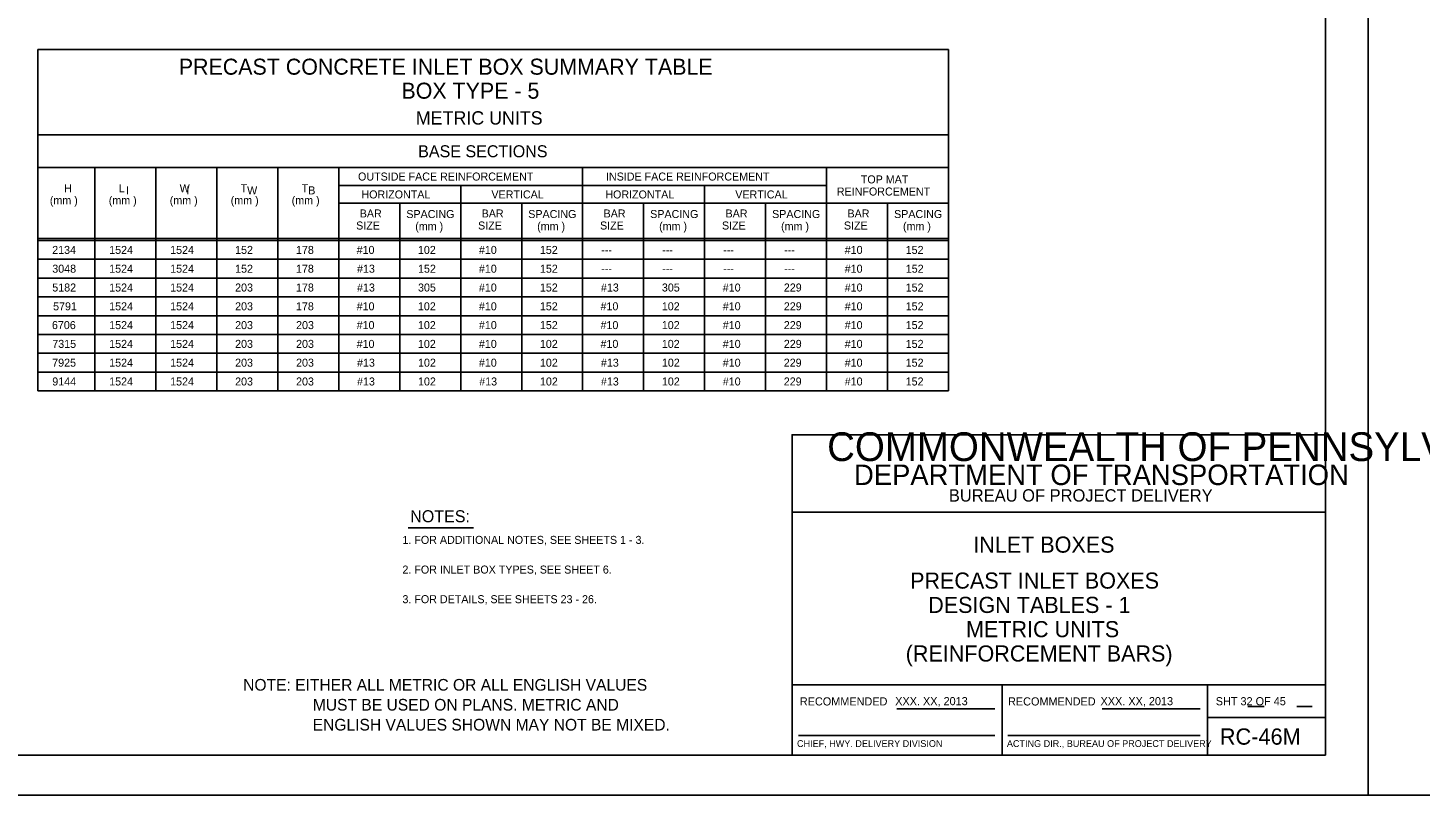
# Model space of a CAD drawing. Extents: x -6420 to 49575, y -4552 to 11624.
# Drawn here: x 35776 to 37489, y -69 to 874 of the extents above; entities that cross this region are included whole.
import ezdxf

# ---------------------------------------------------------------- set-up
doc = ezdxf.new("R2010")
doc.units = 0
doc.layers.add('1', color=7, linetype='Continuous')
doc.layers.add('4', color=7, linetype='Continuous')

msp = doc.modelspace()

# ---------------------------------------------------------------- linework, layer by layer
at = {"layer": '1'}
for p, q in [((36908.5, 847.3), (35788.5, 847.3)), ((35788.5, 847.3), (35788.5, 427.9)), ((36908.5, 847.3), (36908.5, 427.9)), ((36908.5, 742.4), (35788.5, 742.4)), ((36908.5, 702.4), (35788.5, 702.4)), ((35858.5, 427.9), (35858.5, 702.4)), ((35933.5, 702.4), (35933.5, 427.9)), ((36008.5, 702.4), (36008.5, 427.9)), ((36083.5, 702.4), (36083.5, 427.9)), ((36158.5, 702.4), (36158.5, 427.9)), ((36458.5, 702.4), (36458.5, 427.9)), ((36758.5, 702.4), (36758.5, 427.9)), ((36158.5, 680.4), (36458.5, 680.4)), ((36308.5, 680.4), (36308.5, 427.9)), ((36458.5, 680.4), (36758.5, 680.4)), ((36608.5, 680.4), (36608.5, 427.9)), ((36158.5, 658.4), (36458.5, 658.4)), ((36233.5, 658.4), (36233.5, 427.9)), ((36383.5, 658.4), (36383.5, 427.9)), ((36458.5, 658.4), (36908.5, 658.4)), ((36533.5, 658.4), (36533.5, 427.9)), ((36683.5, 658.4), (36683.5, 427.9)), ((36833.5, 658.4), (36833.5, 427.9)), ((35788.5, 615.1), (36908.5, 615.1)), ((35788.5, 612.7), (36908.5, 612.7)), ((35788.5, 589.6), (36908.5, 589.6)), ((35788.5, 566.5), (36908.5, 566.5)), ((35788.5, 543.4), (36908.5, 543.4)), ((35788.5, 520.3), (36908.5, 520.3)), ((35788.5, 497.2), (36908.5, 497.2)), ((35788.5, 474.1), (36908.5, 474.1)), ((35788.5, 451), (36908.5, 451)), ((35788.5, 427.9), (36908.5, 427.9)), ((36243.8, 259.6), (36324.2, 259.6)), ((36845.1, 37.2), (36965.5, 37.2)), ((37097.7, 37.2), (37218.1, 37.2)), ((37276.8, 39.9), (37296.9, 39.9)), ((37337.2, 39.9), (37356, 39.9)), ((36724, 4.2), (36965.5, 4.2)), ((36981.6, 4.2), (37218.1, 4.2))]:
    msp.add_line(p, q, dxfattribs=at)
msp.add_lwpolyline([(37372.3, -19.8), (37372.3, 1830.6), (34793.5, 1830.6), (34793.5, -19.8), (37372.3, -19.8), (37372.3, 66.7), (36716.1, 66.7), (36716.1, 278.9), (37372.3, 278.9), (37372.3, 373.9), (36716.1, 373.9), (36716.1, -19.8), (36974.7, -19.8), (36974.7, 66.7), (36974.7, -19.8), (37227.3, -19.8), (37227.3, 66.7), (37227.3, 26.3), (37372.3, 26.3)], dxfattribs=at)
at = {"layer": '4'}
for points in [[(34665.6, 1879.8), (37424.8, 1879.8), (37424.8, -69), (34665.6, -69)], [(37424.8, 1879.8), (40184, 1879.8), (40184, -69), (37424.8, -69)]]:
    msp.add_lwpolyline(points, close=True, dxfattribs=at)

# ---------------------------------------------------------------- texts
at = {"layer": '1'}
for s, height, p in [('PRECAST CONCRETE INLET BOX SUMMARY TABLE', 19.685, (35961.7, 816.5)), ('BOX TYPE - 5', 19.685, (36235.6, 787)), ('METRIC UNITS', 16.404, (36253.3, 755.2)), ('BASE SECTIONS', 14.764, (36256.2, 715)), ('OUTSIDE FACE REINFORCEMENT', 9.843, (36182.2, 686.4)), ('INSIDE FACE REINFORCEMENT', 9.843, (36487.2, 686.4)), ('TOP MAT', 9.84, (36800.7, 682.9)), ('H', 9.84, (35820.7, 672)), ('L ', 9.84, (35887.8, 672)), ('I', 9.84, (35896.8, 669.5)), ('W ', 9.84, (35962.8, 672)), ('I', 9.84, (35971.2, 669.5)), ('T ', 9.84, (36037.8, 672)), ('W', 9.84, (36045.8, 669.4)), ('T ', 9.84, (36112.8, 672)), ('B', 9.84, (36121, 669.4)), ('HORIZONTAL', 9.84, (36186.4, 664.4)), ('VERTICAL', 9.84, (36346.3, 664.4)), ('HORIZONTAL', 9.84, (36486.4, 664.4)), ('VERTICAL', 9.84, (36646.3, 664.4)), ('REINFORCEMENT', 9.843, (36771.2, 668)), ('(mm )', 9.84, (35803.1, 657.2)), ('(mm )', 9.84, (35875.6, 657.2)), ('(mm )', 9.84, (35950.6, 657.2)), ('(mm )', 9.84, (36025.6, 657.2)), ('(mm )', 9.84, (36100.6, 657.2)), ('BAR', 9.84, (36184.3, 641)), ('BAR', 9.84, (36334.3, 641)), ('BAR', 9.84, (36484.3, 641)), ('BAR', 9.84, (36634.3, 641)), ('BAR', 9.84, (36784.3, 641)), ('SIZE', 9.84, (36179.9, 626.2)), ('SPACING', 9.84, (36241.6, 640.3)), ('(mm )', 9.84, (36252.6, 625.4)), ('SIZE', 9.84, (36329.9, 626.2)), ('SPACING', 9.84, (36391.6, 640.3)), ('(mm )', 9.84, (36402.6, 625.4)), ('SIZE', 9.84, (36479.9, 626.2)), ('SPACING', 9.84, (36541.6, 640.3)), ('(mm )', 9.84, (36552.6, 625.4)), ('SIZE', 9.84, (36629.9, 626.2)), ('SPACING', 9.84, (36691.6, 640.3)), ('(mm )', 9.84, (36702.6, 625.4)), ('SIZE', 9.84, (36779.9, 626.2)), ('SPACING', 9.84, (36841.6, 640.3)), ('(mm )', 9.84, (36852.6, 625.4)), ('2134', 9.84, (35806, 596.2)), ('1524', 9.84, (35876.1, 596.2)), ('1524', 9.84, (35951.1, 596.2)), ('152', 9.84, (36031, 596.2)), ('178', 9.84, (36105.9, 596.2)), ('#10', 9.84, (36180.5, 596.2)), ('102', 9.84, (36255.9, 596.2)), ('#10', 9.84, (36330.9, 596.2)), ('152', 9.84, (36405.9, 596.2)), ('---', 9.84, (36481.4, 596.2)), ('---', 9.84, (36556.4, 596.2)), ('---', 9.84, (36631.4, 596.2)), ('---', 9.84, (36706.4, 596.2)), ('#10', 9.84, (36780.9, 596.2)), ('152', 9.84, (36855.9, 596.2)), ('3048', 9.84, (35806.1, 573.1)), ('1524', 9.84, (35876.1, 573.1)), ('1524', 9.84, (35951.1, 573.1)), ('152', 9.84, (36031, 573.1)), ('178', 9.84, (36105.9, 573.1)), ('#13', 9.84, (36181, 573.1)), ('152', 9.84, (36256, 573.1)), ('#10', 9.84, (36330.9, 573.1)), ('152', 9.84, (36406, 573.1)), ('#10', 9.84, (36780.9, 573.1)), ('152', 9.84, (36856, 573.1)), ('---', 9.84, (36481.4, 573.1)), ('---', 9.84, (36556.4, 573.1)), ('---', 9.84, (36631.4, 573.1)), ('---', 9.84, (36706.4, 573.1)), ('5182', 9.84, (35806.1, 550)), ('1524', 9.84, (35876.1, 550)), ('1524', 9.84, (35951.1, 550)), ('203', 9.84, (36031, 550)), ('178', 9.84, (36105.9, 550)), ('#13', 9.84, (36181, 550)), ('305', 9.84, (36256, 550)), ('#10', 9.84, (36330.9, 550)), ('152', 9.84, (36405.9, 550)), ('#13', 9.84, (36481, 550)), ('305', 9.84, (36556, 550)), ('#10', 9.84, (36630.9, 550)), ('229', 9.84, (36706, 550)), ('#10', 9.84, (36780.9, 550)), ('152', 9.84, (36855.9, 550)), ('5791', 9.84, (35807.1, 526.9)), ('1524', 9.84, (35876.1, 526.9)), ('1524', 9.84, (35951.1, 526.9)), ('203', 9.84, (36031, 526.9)), ('178', 9.84, (36105.9, 526.9)), ('#10', 9.84, (36180.5, 526.9)), ('102', 9.84, (36255.9, 526.9)), ('#10', 9.84, (36330.9, 526.9)), ('152', 9.84, (36405.9, 526.9)), ('#10', 9.84, (36480.5, 526.9)), ('102', 9.84, (36555.9, 526.9)), ('#10', 9.84, (36630.9, 526.9)), ('229', 9.84, (36706, 526.9)), ('#10', 9.84, (36780.9, 526.9)), ('152', 9.84, (36855.9, 526.9)), ('6706', 9.84, (35805.7, 503.8)), ('1524', 9.84, (35876.1, 503.8)), ('1524', 9.84, (35951.1, 503.8)), ('203', 9.84, (36031, 503.8)), ('203', 9.84, (36106, 503.8)), ('#10', 9.84, (36180.5, 503.8)), ('102', 9.84, (36255.9, 503.8)), ('#10', 9.84, (36330.9, 503.8)), ('152', 9.84, (36405.9, 503.8)), ('#10', 9.84, (36480.5, 503.8)), ('102', 9.84, (36555.9, 503.8)), ('#10', 9.84, (36630.9, 503.8)), ('229', 9.84, (36706, 503.8)), ('#10', 9.84, (36780.9, 503.8)), ('152', 9.84, (36855.9, 503.8)), ('7315', 9.84, (35806.1, 480.7)), ('1524', 9.84, (35876.1, 480.7)), ('1524', 9.84, (35951.1, 480.7)), ('203', 9.84, (36031, 480.7)), ('203', 9.84, (36106, 480.7)), ('#10', 9.84, (36180.5, 480.7)), ('102', 9.84, (36255.9, 480.7)), ('#10', 9.84, (36330.9, 480.7)), ('102', 9.84, (36405.9, 480.7)), ('#10', 9.84, (36480.5, 480.7)), ('102', 9.84, (36555.9, 480.7)), ('#10', 9.84, (36630.9, 480.7)), ('229', 9.84, (36706, 480.7)), ('#10', 9.84, (36780.9, 480.7)), ('152', 9.84, (36855.9, 480.7)), ('7925', 9.84, (35806, 457.6)), ('1524', 9.84, (35876.1, 457.6)), ('1524', 9.84, (35951.1, 457.6)), ('203', 9.84, (36031, 457.6)), ('203', 9.84, (36106, 457.6)), ('#13', 9.84, (36181, 457.6)), ('102', 9.84, (36256, 457.6)), ('#10', 9.84, (36330.9, 457.6)), ('102', 9.84, (36406, 457.6)), ('#13', 9.84, (36481, 457.6)), ('102', 9.84, (36556, 457.6)), ('#10', 9.84, (36630.9, 457.6)), ('229', 9.84, (36705.9, 457.6)), ('#10', 9.84, (36780.9, 457.6)), ('152', 9.84, (36855.9, 457.6)), ('9144', 9.84, (35806.1, 434.5)), ('1524', 9.84, (35876.1, 434.5)), ('1524', 9.84, (35951.1, 434.5)), ('203', 9.84, (36031, 434.5)), ('203', 9.84, (36106, 434.5)), ('#13', 9.84, (36181, 434.5)), ('102', 9.84, (36256, 434.5)), ('#13', 9.84, (36331.3, 434.5)), ('102', 9.84, (36406, 434.5)), ('#13', 9.84, (36481, 434.5)), ('102', 9.84, (36556, 434.5)), ('#10', 9.84, (36630.9, 434.5)), ('229', 9.84, (36705.9, 434.5)), ('#10', 9.84, (36780.9, 434.5)), ('152', 9.84, (36855.9, 434.5)), ('COMMONWEALTH OF PENNSYLVANIA', 35.379, (36759.3, 341.6)), ('DEPARTMENT OF TRANSPORTATION', 25.211, (36792.3, 312.1)), ('BUREAU OF PROJECT DELIVERY', 15.164, (36909, 291.8)), ('NOTES:', 14.76, (36246.4, 266.4)), (' 1. FOR ADDITIONAL NOTES, SEE SHEETS 1 - 3.', 9.843, (36233.2, 239.8)), ('INLET BOXES', 19.816, (36939, 229)), (' 2. FOR INLET BOX TYPES, SEE SHEET 6.', 9.843, (36233.2, 203.3)), ('PRECAST INLET BOXES', 19.816, (36861.3, 184.8)), (' 3. FOR DETAILS, SEE SHEETS 23 - 26.', 9.843, (36233.2, 166.9)), ('DESIGN TABLES - 1', 19.816, (36883.6, 154.9)), ('METRIC UNITS', 19.816, (36930.1, 125.1)), ('(REINFORCEMENT BARS)', 19.816, (36855.9, 95.2)), ('NOTE: EITHER ALL METRIC OR ALL ENGLISH VALUES', 14.354, (36040.9, 59.4)), ('XXX. XX, 2013', 10, (36843, 41.5)), ('XXX. XX, 2013', 10, (37095.6, 41.5)), ('SHT 32 OF 45', 10, (37237.3, 41.4)), ('MUST BE USED ON PLANS. METRIC AND', 14.354, (36126.6, 34.9)), ('RECOMMENDED', 10, (36725.7, 41.2)), ('RECOMMENDED', 10, (36981.8, 41.2)), ('ENGLISH VALUES SHOWN MAY NOT BE MIXED.', 14.354, (36126.4, 10.4)), ('RC-46M', 20, (37242.3, -7)), ('CHIEF, HWY. DELIVERY DIVISION', 8.333, (36722.2, -9.8)), ('ACTING DIR., BUREAU OF PROJECT DELIVERY', 8.333, (36980.4, -9.8))]:
    msp.add_text(s, height=height, dxfattribs=at).set_placement(p)

doc.saveas('drawing.dxf')
